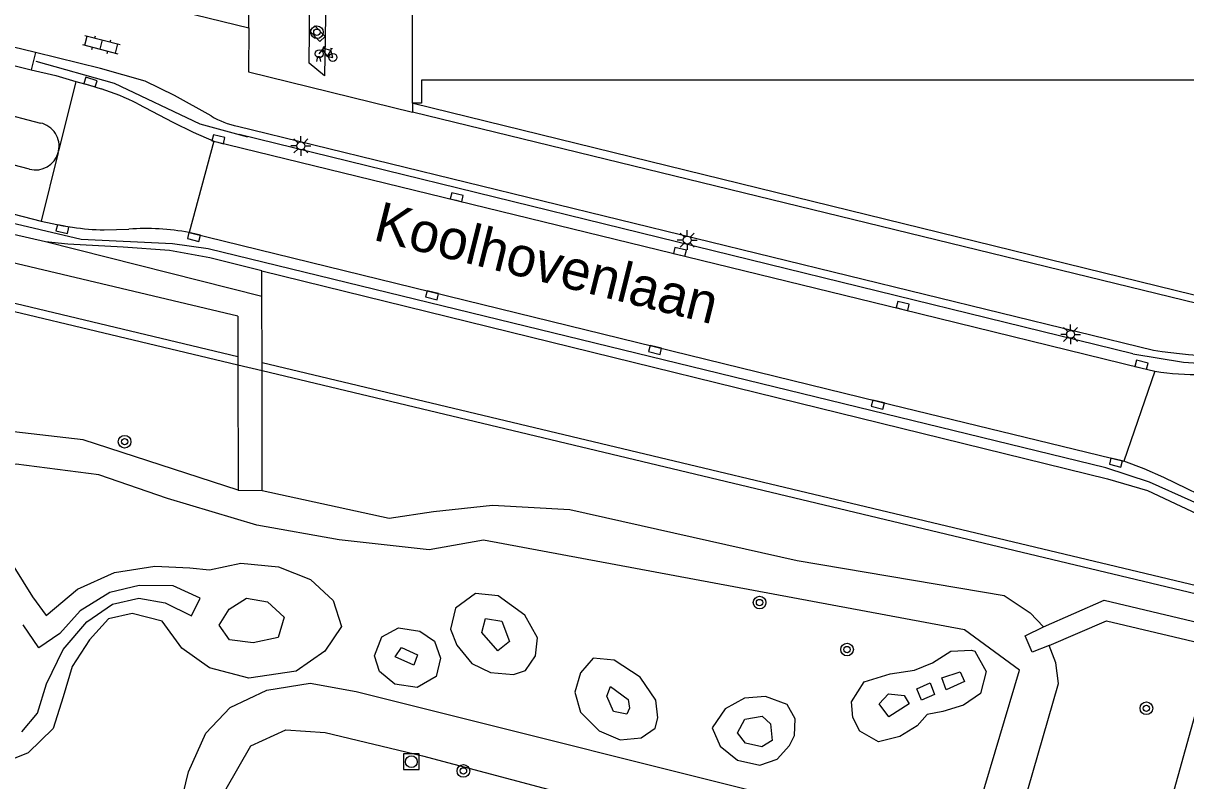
# Model space of a CAD drawing. Extents: x 125000 to 129004, y 397500 to 399008.
# Drawn here: x 126894 to 126967.4, y 398192.8 to 398240.6 of the extents above; entities that cross this region are included whole.
import ezdxf

# ---------------------------------------------------------------- set-up
doc = ezdxf.new("R2010")
doc.units = 0
for name, color, linetype in [('gg-afsc-faunaraster', 7, 'Continuous'), ('gg-afsc-hekwerk', 7, 'Continuous'), ('gg-afsc-lijn faunaraster', 7, 'Continuous'), ('gg-anno-openbare ruimte label', 7, 'Continuous'), ('gg-bbg-hoofdgebouw', 7, 'Continuous'), ('gg-knt-BGT kruinlijn', 7, 'Continuous'), ('gg-knt-bovenkant onderkant talud', 7, 'Continuous'), ('gg-knt-verharding', 7, 'Continuous'), ('gg-knt-verharding nz', 7, 'Continuous'), ('gt-grn-groengrens', 7, 'Continuous'), ('gt-grn-weggrens', 7, 'Continuous'), ('gt-symb-boom', 7, 'Continuous'), ('gt-symb-fietsenrek', 7, 'Continuous'), ('gt-symb-klinker verharding', 7, 'Continuous'), ('gt-symb-kolk', 7, 'Continuous'), ('gt-symb-lichtmast', 7, 'Continuous'), ('gt-symb-rioolschacht', 7, 'Continuous')]:
    doc.layers.add(name, color=color, linetype=linetype)

# ---------------------------------------------------------------- blocks, each defined once
blk = doc.blocks.new('gt0-KOLK')
at = {"layer": 'gt-symb-kolk'}
blk.add_lwpolyline([(0, 0), (0.375, 0), (0.375, 0.4), (-0.375, 0.4), (-0.375, 0), (0, 0)], dxfattribs=at)
blk = doc.blocks.new('gt0-LMAST')
at = {"layer": 'gt-symb-lichtmast'}
for p, q in [((-0.182, 0.173), (-0.447, 0.438)), ((-0.005, 0.246), (-0.005, 0.621)), ((0.172, 0.173), (0.437, 0.438)), ((-0.255, -0.004), (-0.63, -0.004)), ((-0.182, -0.181), (-0.447, -0.446)), ((-0.005, -0.254), (-0.005, -0.629)), ((0.437, -0.446), (0.172, -0.181)), ((0.245, -0.004), (0.62, -0.004))]:
    blk.add_line(p, q, dxfattribs=at)
blk.add_circle((-0.005, -0.004), 0.25, dxfattribs=at)
blk = doc.blocks.new('gt0-BOOM')
at = {"layer": 'gt-symb-boom'}
for radius in [0.4, 0.2]:
    blk.add_circle((0, 0), radius, dxfattribs=at)
blk = doc.blocks.new('gt0-RS')
at = {"layer": 'gt-symb-rioolschacht'}
blk.add_lwpolyline([(-0.5, -0.5), (0.5, -0.5), (0.5, 0.5), (-0.5, 0.5)], close=True, dxfattribs=at)
blk.add_circle((0, 0), 0.375, dxfattribs=at)
blk = doc.blocks.new('gt0-FREK')
at = {"layer": 'gt-symb-fietsenrek'}
for p, q in [((0.259, 0.762), (0.294, 0.823)), ((0.54, 0.335), (0.259, 0.762)), ((0.294, 0.823), (0.767, 0.714)), ((0.757, 0.841), (0.866, 0.816)), ((0.767, 0.714), (0.84, 0.822)), ((0.767, 0.714), (0.54, 0.335)), ((0.895, 0.252), (0.767, 0.714))]:
    blk.add_line(p, q, dxfattribs=at)
for points in [[(0.036, 0.476), (0.228, 0.708), (0.259, 0.762)], [(0.294, 0.823), (0.36, 0.937), (0.452, 0.935)], [(-0.124, 0), (-0.047, 0.312), (0.053, 0.312), (0.12, 0)], [(0.54, 0.335), (0.555, 0.305), (0.895, 0.252)]]:
    blk.add_lwpolyline(points, dxfattribs=at)
for centre in [(0.036, 0.476), (0.895, 0.252)]:
    blk.add_circle(centre, 0.252, dxfattribs=at)
blk = doc.blocks.new('gt0-KL1')
at = {"layer": 'gt-symb-klinker verharding'}
for p, q in [((-1.15, 0.3), (1.15, 0.3)), ((-1, -0.3), (-1, 0.3)), ((-0.5, 0.3), (-0.5, 0.45)), ((0, -0.3), (0, 0.3)), ((0.5, 0.3), (0.5, 0.45)), ((1, -0.3), (1, 0.3)), ((-1.15, -0.3), (1.15, -0.3)), ((-0.5, -0.45), (-0.5, -0.3)), ((0.5, -0.45), (0.5, -0.3))]:
    blk.add_line(p, q, dxfattribs=at)

msp = doc.modelspace()

# ---------------------------------------------------------------- linework, layer by layer
at = {"layer": 'gg-afsc-faunaraster'}
for p, q in [((126907.592, 398219.044), (126909.112, 398218.681)), ((126909.112, 398218.681), (126987.745, 398199.893))]:
    msp.add_line(p, q, dxfattribs=at)
msp.add_lwpolyline([(126880.899, 398221.061), (126884.483, 398224.566), (126907.592, 398219.044)], dxfattribs=at)
at = {"layer": 'gg-afsc-hekwerk'}
msp.add_line((126918.649, 398235.565), (126979.413, 398220.642), dxfattribs=at)
at = {"layer": 'gg-afsc-lijn faunaraster'}
for p, q in [((126964.084, 398219.728), (126907.659, 398233.583)), ((126962.374, 398212.547), (126905.706, 398226.375))]:
    msp.add_line(p, q, dxfattribs=at)
for points in [[(126894.833, 398238.224), (126899.776, 398236.835), (126905.182, 398234.258), (126908.193, 398233.437)], [(126905.706, 398226.375), (126903.459, 398226.683), (126897.69, 398226.948), (126892.496, 398228.179)], [(126964.084, 398219.728), (126967.281, 398219.216), (126973.211, 398218.802), (126977.41, 398217.962)], [(126975.076, 398207.96), (126970.604, 398209.171), (126967.769, 398210.462), (126965.144, 398211.631), (126962.374, 398212.547)]]:
    msp.add_lwpolyline(points, dxfattribs=at)
at = {"layer": 'gg-bbg-hoofdgebouw'}
for p, q in [((126918.618, 398235.565), (126918.613, 398251.321)), ((126918.649, 398235.565), (126918.618, 398235.565))]:
    msp.add_line(p, q, dxfattribs=at)
msp.add_lwpolyline([(126973.6, 398259.949), (126973.585, 398246.49), (126975.079, 398246.489), (126975.072, 398235.542), (126974.492, 398235.543), (126974.495, 398237.017), (126969.582, 398237.008), (126919.188, 398237.015), (126919.188, 398235.565), (126918.649, 398235.565)], dxfattribs=at)
at = {"layer": 'gg-knt-BGT kruinlijn'}
for points in [[(126907.599, 398211.128), (126897.814, 398214.315), (126893.452, 398214.8), (126890.831, 398213.954)], [(126909.116, 398211.105), (126917.139, 398209.36), (126919.937, 398209.786), (126923.667, 398210.18), (126928.55, 398209.913), (126942.887, 398206.682), (126955.968, 398204.467), (126957.605, 398203.383), (126958.438, 398202.498)], [(126924.001, 398200.98), (126922.978, 398202.143), (126923.217, 398203.02), (126924.249, 398202.852), (126924.742, 398201.562), (126924.001, 398200.98)], [(126902.871, 398176.203), (126906.854, 398192.263), (126908.397, 398194.986), (126910.614, 398196), (126913.092, 398195.833), (126919.239, 398194.339), (126936.418, 398189.791), (126953.128, 398186.066), (126956.506, 398188.908), (126959.392, 398198.914), (126959.229, 398200.217), (126958.797, 398201.325)], [(126918.916, 398200.735), (126918.702, 398200.08), (126917.522, 398200.595), (126917.911, 398201.191), (126918.916, 398200.735)], [(126932.139, 398196.971), (126931.292, 398197.147), (126930.885, 398198.126), (126931.12, 398198.723), (126932.234, 398197.915), (126932.302, 398197.351), (126932.139, 398196.971)], [(126941.316, 398195.309), (126940.654, 398194.909), (126939.643, 398195.149), (126939.134, 398195.797), (126939.584, 398196.656), (126940.692, 398196.853), (126941.219, 398196.367), (126941.316, 398195.309)]]:
    msp.add_lwpolyline(points, dxfattribs=at)
at = {"layer": 'gg-knt-bovenkant onderkant talud'}
for points in [[(126945.663, 398190.821), (126949.968, 398189.858), (126952.932, 398189.94), (126954.456, 398191.429), (126956.929, 398199.768), (126953.457, 398202.304), (126923.087, 398207.967), (126919.652, 398207.35), (126913.976, 398207.985), (126908.774, 398208.909), (126903.144, 398210.607), (126898.801, 398212.1), (126893.599, 398212.76), (126887.039, 398212.52), (126887.429, 398213.963)], [(126893.448, 398206.277), (126894.63, 398204.4), (126895.475, 398203.22), (126897.469, 398204.881), (126899.795, 398205.932), (126902.345, 398206.322), (126904.559, 398206.212), (126905.799, 398206.088), (126907.77, 398206.507), (126910.16, 398206.291), (126912.161, 398205.487), (126913.6, 398204.156), (126914.123, 398202.517), (126913.069, 398200.965), (126911.276, 398199.705), (126908.277, 398199.262), (126905.785, 398199.902), (126904.042, 398201.147), (126902.801, 398202.858), (126900.917, 398203.332), (126899.412, 398202.992), (126898.218, 398201.669), (126897.122, 398200), (126896.564, 398198.074), (126895.931, 398196.081), (126894.34, 398194.542), (126892.561, 398193.816)], [(126893.943, 398195.868), (126894.94, 398197.048), (126895.503, 398198.906), (126896.553, 398201.064), (126898.048, 398202.806), (126899.664, 398203.92), (126901.327, 398204.31), (126902.989, 398204.017), (126904.66, 398203.189), (126905.209, 398204.309), (126903.499, 398205.09), (126901.361, 398205.111), (126899.507, 398204.662), (126897.622, 398203.502), (126896.338, 398202.083), (126895.022, 398201.161), (126894.036, 398202.628)], [(126926.376, 398200.662), (126926.506, 398201.804), (126925.706, 398203.229), (126924.011, 398204.447), (126922.578, 398204.6), (126921.318, 398203.681), (126921.006, 398202.352), (126921.401, 398201.345), (126922.346, 398200.183), (126923.527, 398199.602), (126924.993, 398199.482), (126925.741, 398199.744), (126926.376, 398200.662)], [(126907.031, 398203.622), (126908.136, 398204.316), (126909.457, 398204.07), (126910.516, 398203.102), (126910.122, 398201.814), (126908.55, 398201.496), (126907.055, 398201.68), (126906.408, 398202.593), (126907.031, 398203.622)], [(126920.382, 398200.521), (126920.112, 398199.356), (126918.901, 398198.662), (126917.494, 398198.881), (126916.519, 398199.682), (126916.212, 398200.672), (126916.683, 398201.867), (126917.727, 398202.432), (126919.069, 398202.226), (126919.994, 398201.59), (126920.382, 398200.521)], [(126954.104, 398200.95), (126954.818, 398199.685), (126954.465, 398198.286), (126953.399, 398197.554), (126952.091, 398197.151), (126951.096, 398196.966), (126950.462, 398196.239), (126949.385, 398195.571), (126948.039, 398195.233), (126946.854, 398195.905), (126946.406, 398196.772), (126946.322, 398197.76), (126947.119, 398199.017), (126948.771, 398199.521), (126950.296, 398199.76), (126951.437, 398200.227), (126952.587, 398200.954), (126953.893, 398201.015), (126954.104, 398200.95)], [(126934.088, 398196.754), (126933.981, 398197.861), (126932.978, 398199.315), (126931.332, 398200.398), (126930.021, 398200.511), (126929.208, 398199.585), (126928.851, 398198.372), (126929.214, 398197.101), (126930.404, 398195.938), (126931.723, 398195.357), (126933.055, 398195.487), (126933.931, 398196.088), (126934.088, 398196.754)], [(126953.191, 398199.653), (126953.459, 398199.037), (126952.299, 398198.523), (126952.037, 398199.271), (126953.191, 398199.653)], [(126900.458, 398176.723), (126904.474, 398193.343), (126905.571, 398195.786), (126907.101, 398197.406), (126909.413, 398198.486), (126912.147, 398198.943), (126915.057, 398198.417), (126944.654, 398190.995)], [(126951.562, 398198.216), (126950.734, 398197.869), (126950.442, 398198.58), (126951.291, 398198.965), (126951.562, 398198.216)], [(126976.029, 398181.377), (126973.046, 398181.411), (126966.949, 398183.16), (126965.55, 398184.253), (126964.957, 398185.904), (126968.588, 398198.98), (126972.34, 398199.127), (126979.021, 398197.4)], [(126942.766, 398196.684), (126942.257, 398197.588), (126940.898, 398198.094), (126939.579, 398197.982), (126938.345, 398197.319), (126937.539, 398196.126), (126938.044, 398194.954), (126939.132, 398194.069), (126940.536, 398193.75), (126941.633, 398194.132), (126942.42, 398195.008), (126942.732, 398195.644), (126942.766, 398196.684)], [(126949.974, 398197.626), (126948.685, 398196.81), (126948.069, 398197.631), (126948.665, 398198.265), (126949.658, 398198.152), (126949.974, 398197.626)]]:
    msp.add_lwpolyline(points, dxfattribs=at)
at = {"layer": 'gg-knt-verharding'}
for p, q in [((126908.269, 398240.313), (126908.274, 398251.33)), ((126890.782, 398238.594), (126894.546, 398237.674)), ((126897.359, 398236.942), (126896.267, 398232.528)), ((126889.929, 398235.644), (126895.12, 398234.312)), ((126918.618, 398235.565), (126918.618, 398234.99)), ((126979.304, 398220.197), (126918.618, 398234.99)), ((126907.569, 398234.111), (126965.385, 398219.961)), ((126894.437, 398231.396), (126889.336, 398232.698)), ((126896.246, 398232.443), (126896.267, 398232.528)), ((126896.246, 398232.443), (126895.166, 398228.118)), ((126907.59, 398222.106), (126882.653, 398228.016)), ((126895.449, 398226.802), (126892.116, 398227.574)), ((126899.149, 398227.574), (126900.708, 398227.617)), ((126909.109, 398223.367), (126895.449, 398226.802)), ((126909.108, 398224.979), (126905.809, 398225.791)), ((126909.109, 398223.367), (126909.108, 398224.979)), ((126909.111, 398219.195), (126909.109, 398223.367)), ((126907.59, 398222.106), (126907.592, 398219.559)), ((126907.592, 398219.559), (126907.592, 398219.044)), ((126907.592, 398219.044), (126907.599, 398211.128)), ((126909.112, 398218.681), (126909.111, 398219.195)), ((126909.116, 398211.105), (126909.112, 398218.681)), ((126907.599, 398211.128), (126909.116, 398211.105))]:
    msp.add_line(p, q, dxfattribs=at)
for points in [[(126882.076, 398251.533), (126883.901, 398251.065), (126887.026, 398245.527), (126908.269, 398240.313)], [(126908.269, 398240.313), (126908.263, 398237.535), (126918.618, 398234.99)], [(126912.108, 398240.134), (126912.437, 398240.443), (126913.095, 398239.77)], [(126913.095, 398239.77), (126912.766, 398239.461), (126912.108, 398240.134)], [(126894.801, 398238.773), (126891.065, 398239.681), (126890.782, 398238.594)], [(126905.904, 398234.757), (126903.577, 398236.054), (126901.724, 398236.96), (126898.906, 398237.747), (126894.801, 398238.773)], [(126894.546, 398237.674), (126896.087, 398237.306), (126897.359, 398236.942)], [(126897.359, 398236.942), (126898.219, 398236.704), (126898.954, 398236.47)], [(126901.267, 398235.53), (126903.488, 398234.36), (126904.767, 398233.733), (126906.067, 398233.156)], [(126906.067, 398233.156), (126949.512, 398222.565), (126964.586, 398218.851), (126965.485, 398218.634)], [(126892.416, 398228.807), (126892.803, 398228.734), (126895.166, 398228.118)], [(126895.166, 398228.118), (126896.555, 398227.809), (126897.153, 398227.742)], [(126904.513, 398227.397), (126948.035, 398216.724), (126963.517, 398212.961)], [(126969.692, 398210.154), (126966.052, 398211.919), (126964.798, 398212.477), (126963.517, 398212.961)], [(126958.438, 398202.498), (126962.274, 398204.173), (126987.504, 398198.186)], [(126958.797, 398201.325), (126957.74, 398200.9), (126957.282, 398201.92), (126958.438, 398202.498)], [(126958.797, 398201.325), (126962.413, 398202.874), (126987.333, 398196.971)]]:
    msp.add_lwpolyline(points, dxfattribs=at)
for centre, radius, start, end in [((126893.924, 398220.777), 16.479, 63.53878, 72.22771), ((126908.603, 398239.244), 5.236, 238.97443, 258.61426), ((126894.805, 398232.849), 1.497, 347.63689, 77.84006), ((126894.803, 398232.849), 1.499, 255.84648, 344.2757), ((126899.063, 398238.498), 10.924, 259.92872, 270.44898), ((126901.696, 398211.696), 15.951, 79.82952, 93.55232), ((126979.023, 398326.853), 107.759, 262.72903, 267.45222), ((126968.167, 398235.459), 17.037, 260.94171, 270.97745)]:
    msp.add_arc(centre, radius, start, end, dxfattribs=at)
at = {"layer": 'gg-knt-verharding nz'}
for p, q in [((126912.108, 398240.134), (126912.127, 398243.575)), ((126913.147, 398243.257), (126913.095, 398239.77)), ((126912.097, 398238.089), (126912.108, 398240.134))]:
    msp.add_line(p, q, dxfattribs=at)
msp.add_lwpolyline([(126913.095, 398239.77), (126913.058, 398237.282), (126912.097, 398238.089)], dxfattribs=at)
at = {"layer": 'gt-grn-groengrens'}
for p, q in [((126894.801, 398238.773), (126894.546, 398237.674)), ((126909.108, 398224.979), (126962.495, 398211.835)), ((126909.111, 398219.195), (126988.236, 398200.29))]:
    msp.add_line(p, q, dxfattribs=at)
for points in [[(126905.809, 398225.791), (126903.263, 398226.264), (126900.342, 398226.473), (126896.846, 398226.667), (126895.449, 398226.802)], [(126881.134, 398221.99), (126884.331, 398225.116), (126907.592, 398219.559)], [(126962.495, 398211.835), (126965.011, 398211.103), (126969.22, 398209.133), (126970.436, 398208.599), (126975.136, 398207.396), (126975.519, 398208.386)]]:
    msp.add_lwpolyline(points, dxfattribs=at)
at = {"layer": 'gt-grn-weggrens'}
for p, q in [((126906.067, 398233.156), (126904.513, 398227.397)), ((126965.485, 398218.634), (126963.517, 398212.961))]:
    msp.add_line(p, q, dxfattribs=at)

# ---------------------------------------------------------------- block references
at = {"layer": 'gt-symb-boom'}
for p in [(126912.573, 398240.049), (126900.434, 398214.186), (126940.521, 398204.031), (126946.042, 398201.064), (126964.94, 398197.353), (126921.825, 398193.4)]:
    msp.add_blockref('gt0-BOOM', p, dxfattribs=at)
at = {"layer": 'gt-symb-fietsenrek'}
msp.add_blockref('gt0-FREK', (126912.687, 398238.207), dxfattribs=at)
at = {"layer": 'gt-symb-klinker verharding', "rotation": -14.591956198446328}
msp.add_blockref('gt0-KL1', (126898.97, 398239.265), dxfattribs=at)
at = {"layer": 'gt-symb-kolk'}
for p, rotation in [((126898.219, 398236.704), -17.661659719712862), ((126906.312, 398233.096), -13.695678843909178), ((126921.358, 398229.43), -13.74462955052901), ((126896.555, 398227.809), 167.45718846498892), ((126904.863, 398227.313), 166.19666492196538), ((126935.449, 398225.983), -13.654564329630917), ((126919.891, 398223.627), 166.22209954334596), ((126949.512, 398222.565), -13.836607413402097), ((126933.971, 398220.177), 166.22993710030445), ((126964.586, 398218.851), -13.611548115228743), ((126948.035, 398216.724), 166.20450190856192), ((126963.065, 398213.063), 166.30432115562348)]:
    msp.add_blockref('gt0-KOLK', p, dxfattribs=dict(at, rotation=rotation))
at = {"layer": 'gt-symb-lichtmast'}
for p in [(126911.568, 398232.871), (126935.958, 398226.926), (126960.165, 398220.97)]:
    msp.add_blockref('gt0-LMAST', p, dxfattribs=at)
at = {"layer": 'gt-symb-rioolschacht'}
msp.add_blockref('gt0-RS', (126918.539, 398193.979), dxfattribs=at)

# ---------------------------------------------------------------- texts
at = {"layer": 'gg-anno-openbare ruimte label'}
msp.add_text('Koolhovenlaan', height=2.5, rotation=346, dxfattribs=at).set_placement((126916.057, 398226.951))

doc.saveas('drawing.dxf')
